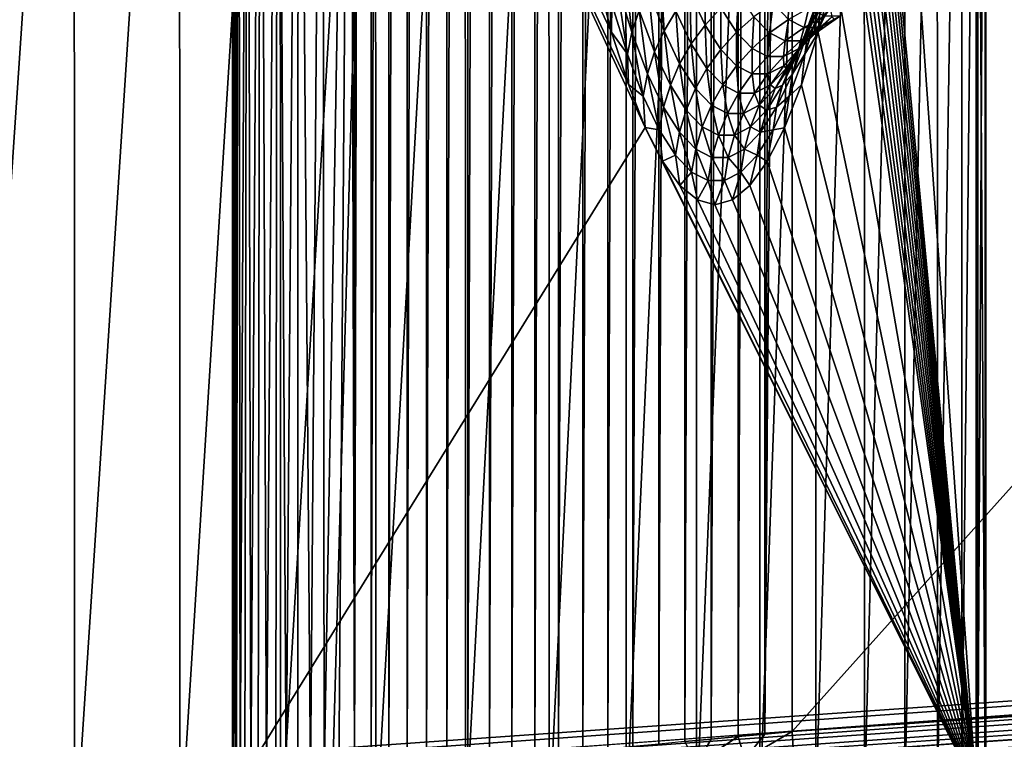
# Model space of a CAD drawing. Header units: metres. Extents: x -46 to 104, y -30 to 30.
# Tile 390 of 656: x 24.68 to 27.04, y -8.28 to -6.56. Entities that reach past the tile are written whole.
import ezdxf

# ---------------------------------------------------------------- set-up
doc = ezdxf.new("R2010")
doc.units = ezdxf.units.M
doc.layers.add('solid_26_000_502_XXX', color=7, linetype='CONTINUOUS')

msp = doc.modelspace()

# ---------------------------------------------------------------- linework, layer by layer
at = {"layer": 'solid_26_000_502_XXX'}
for points in [[(37.213074, -7.476887, 317.175842), (20.541, 8.649134, 315.423553), (20.540823, 0, 315.423523)], [(37.213074, -7.476887, 317.175842), (37.213074, 7.476887, 317.175842), (20.541, 8.649134, 315.423553)], [(25.483408, -8.36776, 310.424988), (25.473709, -4.7, 310.411713), (25.483408, 8.36776, 310.424988)], [(25.483408, -8.36776, 310.424988), (25.483408, 8.36776, 310.424988), (25.523342, 8.363552, 310.476685)], [(25.523342, -8.363552, 310.476685), (25.483408, -8.36776, 310.424988), (25.523342, 8.363552, 310.476685)], [(25.523342, -8.363552, 310.476685), (25.523342, 8.363552, 310.476685), (25.565496, 8.359157, 310.526581)], [(25.565496, -8.359157, 310.526581), (25.523342, -8.363552, 310.476685), (25.565496, 8.359157, 310.526581)], [(25.565496, -8.359157, 310.526581), (25.565496, 8.359157, 310.526581), (25.609797, 8.354581, 310.574646)], [(25.609797, -8.354581, 310.574646), (25.565496, -8.359157, 310.526581), (25.609797, 8.354581, 310.574646)], [(25.609797, -8.354581, 310.574646), (25.609797, 8.354581, 310.574646), (25.65617, 8.349833, 310.620728)], [(25.65617, -8.349833, 310.620728), (25.609797, -8.354581, 310.574646), (25.65617, 8.349833, 310.620728)], [(25.65617, -8.349833, 310.620728), (25.65617, 8.349833, 310.620728), (25.704533, 8.34492, 310.664764)], [(25.704533, -8.34492, 310.664764), (25.65617, -8.349833, 310.620728), (25.704533, 8.34492, 310.664764)], [(25.704533, -8.34492, 310.664764), (25.704533, 8.34492, 310.664764), (25.754797, 8.339849, 310.706696)], [(25.754797, -8.339849, 310.706696), (25.704533, -8.34492, 310.664764), (25.754797, 8.339849, 310.706696)], [(25.754797, -8.339849, 310.706696), (25.754797, 8.339849, 310.706696), (25.806868, 8.334633, 310.746399)], [(25.806868, -8.334633, 310.746399), (25.754797, -8.339849, 310.706696), (25.806868, 8.334633, 310.746399)], [(25.806868, -8.334633, 310.746399), (25.806868, 8.334633, 310.746399), (25.860649, 8.329281, 310.783813)], [(25.860649, -8.329281, 310.783813), (25.806868, -8.334633, 310.746399), (25.860649, 8.329281, 310.783813)], [(25.860649, -8.329281, 310.783813), (25.860649, 8.329281, 310.783813), (25.916039, 8.323804, 310.818848)], [(25.916039, -8.323804, 310.818848), (25.860649, -8.329281, 310.783813), (25.916039, 8.323804, 310.818848)], [(25.916039, -8.323804, 310.818848), (25.916039, 8.323804, 310.818848), (25.972929, 8.318212, 310.851471)], [(25.972931, -8.318212, 310.851471), (25.916039, -8.323804, 310.818848), (25.972929, 8.318212, 310.851471)], [(25.972931, -8.318212, 310.851471), (25.972929, 8.318212, 310.851471), (26.031214, 8.312515, 310.881561)], [(26.031214, -8.312515, 310.881561), (25.972931, -8.318212, 310.851471), (26.031214, 8.312515, 310.881561)], [(26.031214, -8.312515, 310.881561), (26.031214, 8.312515, 310.881561), (26.090775, 8.306724, 310.909088)], [(26.090775, -8.306724, 310.909088), (26.031214, -8.312515, 310.881561), (26.090775, 8.306724, 310.909088)], [(26.090775, -8.306724, 310.909088), (26.090775, 8.306724, 310.909088), (26.151501, 8.300849, 310.93399)], [(26.151501, -8.300849, 310.93399), (26.090775, -8.306724, 310.909088), (26.151501, 8.300849, 310.93399)], [(26.151501, -8.300849, 310.93399), (26.151501, 8.300849, 310.93399), (26.213272, 8.294906, 310.956207)], [(26.213272, -8.294906, 310.956207), (26.151501, -8.300849, 310.93399), (26.213272, 8.294906, 310.956207)], [(26.213272, -8.294906, 310.956207), (26.213272, 8.294906, 310.956207), (26.275965, 8.288903, 310.975739)], [(26.275965, -8.288903, 310.975739), (26.213272, -8.294906, 310.956207), (26.275965, 8.288903, 310.975739)], [(26.275965, -8.288903, 310.975739), (26.275965, 8.288903, 310.975739), (26.339458, 8.282853, 310.992462)], [(26.339458, -8.282853, 310.992462), (26.275965, -8.288903, 310.975739), (26.339458, 8.282853, 310.992462)], [(26.339458, -8.282853, 310.992462), (26.339458, 8.282853, 310.992462), (26.403629, 8.276768, 311.006439)], [(26.403629, -8.276768, 311.006439), (26.339458, -8.282853, 310.992462), (26.403629, 8.276768, 311.006439)], [(26.403629, -8.276768, 311.006439), (26.403629, 8.276768, 311.006439), (26.468351, 8.270662, 311.017548)], [(26.468351, -8.270662, 311.017548), (26.403629, -8.276768, 311.006439), (26.468351, 8.270662, 311.017548)], [(26.468351, -8.270662, 311.017548), (26.468351, 8.270662, 311.017548), (26.533504, 8.264537, 311.025848)], [(26.468351, -8.270662, 311.017548), (26.533504, 8.264537, 311.025848), (26.533337, 0, 311.025818)], [(40.470669, 7.284587, 312.490692), (26.533504, -8.264537, 311.025848), (26.533337, 0, 311.025818)], [(40.470669, -7.284587, 312.490692), (26.533504, -8.264537, 311.025848), (40.470669, 7.284587, 312.490692)], [(20.540823, 0, 315.423523), (20.541002, -8.649134, 315.423553), (37.213074, -7.476887, 317.175842)], [(26.468351, -8.270662, 311.017548), (26.533337, 0, 311.025818), (26.533504, -8.264537, 311.025848)], [(24.547775, -8.583556, 287.99292), (24.54747, -4.7, 287.992767), (24.810404, -4.7, 288.138397)], [(24.810976, -8.566339, 288.138733), (24.547775, -8.583556, 287.99292), (24.810404, -4.7, 288.138397)], [(24.810976, -8.566339, 288.138733), (24.810404, -4.7, 288.138397), (25.063271, -4.7, 288.301392)], [(25.063833, -8.549649, 288.301788), (24.810976, -8.566339, 288.138733), (25.063271, -4.7, 288.301392)], [(25.063833, -8.549649, 288.301788), (25.063271, -4.7, 288.301392), (25.30463, -4.7, 288.480896)], [(25.305218, -8.533561, 288.481384), (25.063833, -8.549649, 288.301788), (25.30463, -4.7, 288.480896)], [(25.19038, -8.403869, 309.507599), (25.190569, -4.7, 309.498535), (25.192625, -4.7, 309.620239)], [(25.190651, -8.403208, 309.572937), (25.19038, -8.403869, 309.507599), (25.192625, -4.7, 309.620239)], [(25.19038, -8.403869, 309.507599), (25.192955, -8.404266, 309.442322), (25.190569, -4.7, 309.498535)], [(25.190569, -4.7, 309.498535), (25.198364, -8.404401, 309.377258), (25.198364, -4.7, 309.377258)], [(25.192955, -8.404266, 309.442322), (25.198364, -8.404401, 309.377258), (25.190569, -4.7, 309.498535)], [(25.193769, -8.402284, 309.638214), (25.190651, -8.403208, 309.572937), (25.192625, -4.7, 309.620239)], [(25.193769, -8.402284, 309.638214), (25.192625, -4.7, 309.620239), (25.204515, -4.7, 309.74115)], [(25.199728, -8.401097, 309.703308), (25.193769, -8.402284, 309.638214), (25.204515, -4.7, 309.74115)], [(26.181087, -6.815038, 300.027283), (25.198364, -4.7, 309.377258), (25.198364, -8.404401, 309.377258)], [(26.100334, -6.5862, 300.795593), (26.061148, -6.438921, 301.168427), (25.198364, -4.7, 309.377258)], [(26.140369, -6.711756, 300.414673), (26.100334, -6.5862, 300.795593), (25.198364, -4.7, 309.377258)], [(26.181087, -6.815038, 300.027283), (26.140369, -6.711756, 300.414673), (25.198364, -4.7, 309.377258)], [(25.208517, -8.399651, 309.768066), (25.199728, -8.401097, 309.703308), (25.204515, -4.7, 309.74115)], [(25.208517, -8.399651, 309.768066), (25.204515, -4.7, 309.74115), (25.226158, -4.7, 309.860748)], [(25.220119, -8.397947, 309.832397), (25.208517, -8.399651, 309.768066), (25.226158, -4.7, 309.860748)], [(25.234512, -8.395991, 309.896149), (25.220119, -8.397947, 309.832397), (25.226158, -4.7, 309.860748)], [(25.234512, -8.395991, 309.896149), (25.226158, -4.7, 309.860748), (25.257467, -4.7, 309.978363)], [(25.251673, -8.393786, 309.959229), (25.234512, -8.395991, 309.896149), (25.257467, -4.7, 309.978363)], [(25.271564, -8.391335, 310.021515), (25.251673, -8.393786, 309.959229), (25.257467, -4.7, 309.978363)], [(25.271564, -8.391335, 310.021515), (25.257467, -4.7, 309.978363), (25.298136, -4.7, 310.092896)], [(25.294149, -8.388642, 310.082855), (25.271564, -8.391335, 310.021515), (25.298136, -4.7, 310.092896)], [(25.319386, -8.385714, 310.143158), (25.294149, -8.388642, 310.082855), (25.298136, -4.7, 310.092896)], [(25.319386, -8.385714, 310.143158), (25.298136, -4.7, 310.092896), (25.34794, -4.7, 310.203735)], [(25.305218, -8.533561, 288.481384), (25.30463, -4.7, 288.480896), (25.53327, -4.7, 288.675964)], [(25.426294, -8.525426, 288.58139), (25.305218, -8.533561, 288.481384), (25.53327, -4.7, 288.675964)], [(25.347223, -8.382556, 310.202301), (25.319386, -8.385714, 310.143158), (25.34794, -4.7, 310.203735)], [(25.377605, -8.379175, 310.260162), (25.347223, -8.382556, 310.202301), (25.34794, -4.7, 310.203735)], [(25.377605, -8.379175, 310.260162), (25.34794, -4.7, 310.203735), (25.406658, -4.7, 310.310364)], [(25.410473, -8.375578, 310.31662), (25.377605, -8.379175, 310.260162), (25.406658, -4.7, 310.310364)], [(25.410473, -8.375578, 310.31662), (25.406658, -4.7, 310.310364), (25.473709, -4.7, 310.411713)], [(25.445765, -8.371771, 310.371613), (25.410473, -8.375578, 310.31662), (25.473709, -4.7, 310.411713)], [(25.534052, -8.518147, 288.676666), (25.426294, -8.525426, 288.58139), (25.53327, -4.7, 288.675964)], [(25.483408, -8.36776, 310.424988), (25.445765, -8.371771, 310.371613), (25.473709, -4.7, 310.411713)], [(25.534052, -8.518147, 288.676666), (25.53327, -4.7, 288.675964), (25.748621, -4.7, 288.886078)], [(25.749313, -8.503475, 288.88681), (25.534052, -8.518147, 288.676666), (25.748621, -4.7, 288.886078)], [(25.749313, -8.503475, 288.88681), (25.748621, -4.7, 288.886078), (25.949389, -4.7, 289.110077)], [(25.950029, -8.489611, 289.11084), (25.749313, -8.503475, 288.88681), (25.949389, -4.7, 289.110077)], [(25.950029, -8.489611, 289.11084), (25.949389, -4.7, 289.110077), (26.134583, -4.7, 289.346741)], [(26.135305, -8.476619, 289.347717), (25.950029, -8.489611, 289.11084), (26.134583, -4.7, 289.346741)], [(26.135305, -8.476619, 289.347717), (26.134583, -4.7, 289.346741), (26.30378, -4.7, 289.595581)], [(26.304327, -8.464555, 289.596436), (26.135305, -8.476619, 289.347717), (26.30378, -4.7, 289.595581)], [(26.304327, -8.464555, 289.596436), (26.30378, -4.7, 289.595581), (26.455904, -4.7, 289.855042)], [(26.456358, -8.45347, 289.855896), (26.304327, -8.464555, 289.596436), (26.455904, -4.7, 289.855042)], [(26.456358, -8.45347, 289.855896), (26.455904, -4.7, 289.855042), (26.590242, -4.7, 290.123871)], [(26.590727, -8.443417, 290.124908), (26.456358, -8.45347, 289.855896), (26.590242, -4.7, 290.123871)], [(26.590727, -8.443417, 290.124908), (26.590242, -4.7, 290.123871), (26.706493, -4.7, 290.401428)], [(26.706827, -8.434439, 290.402313), (26.590727, -8.443417, 290.124908), (26.706493, -4.7, 290.401428)], [(26.706827, -8.434439, 290.402313), (26.706493, -4.7, 290.401428), (26.803877, -4.7, 290.685974)], [(26.804129, -8.426574, 290.686798), (26.706827, -8.434439, 290.402313), (26.803877, -4.7, 290.685974)], [(26.975349, -8.404401, 292.470367), (26.714027, -4.7, 294.956696), (26.714027, -5.64358, 294.956696)], [(26.975349, -8.404401, 292.470367), (26.975349, -4.7, 292.470367), (26.714027, -4.7, 294.956696)], [(26.804129, -8.426574, 290.686798), (26.803877, -4.7, 290.685974), (26.881985, -4.7, 290.976196)], [(26.882198, -8.419862, 290.977081), (26.804129, -8.426574, 290.686798), (26.881985, -4.7, 290.976196)], [(26.882198, -8.419862, 290.977081), (26.881985, -4.7, 290.976196), (26.940619, -4.7, 291.271362)], [(26.940704, -8.41433, 291.271881), (26.882198, -8.419862, 290.977081), (26.940619, -4.7, 291.271362)], [(26.940704, -8.41433, 291.271881), (26.940619, -4.7, 291.271362), (26.979366, -4.7, 291.56955)], [(26.979403, -8.410001, 291.569946), (26.940704, -8.41433, 291.271881), (26.979366, -4.7, 291.56955)], [(26.996767, -8.405028, 292.170563), (26.975349, -4.7, 292.470367), (26.975349, -8.404401, 292.470367)], [(26.996767, -8.405028, 292.170563), (26.996769, -4.7, 292.170502), (26.975349, -4.7, 292.470367)], [(26.979403, -8.410001, 291.569946), (26.979366, -4.7, 291.56955), (26.998108, -4.7, 291.869537)], [(26.998119, -8.406897, 291.869934), (26.979403, -8.410001, 291.569946), (26.998108, -4.7, 291.869537)], [(26.996767, -8.405028, 292.170563), (26.998119, -8.406897, 291.869934), (26.996769, -4.7, 292.170502)], [(26.998119, -8.406897, 291.869934), (26.998108, -4.7, 291.869537), (26.996769, -4.7, 292.170502)], [(26.713661, -5.713478, 294.960175), (26.975349, -8.404401, 292.470367), (26.714027, -5.64358, 294.956696)], [(26.713661, -5.713478, 294.960175), (26.712553, -5.783369, 294.970703), (26.975349, -8.404401, 292.470367)], [(26.712553, -5.783369, 294.970703), (26.710714, -5.851837, 294.98822), (26.975349, -8.404401, 292.470367)], [(26.710714, -5.851837, 294.98822), (26.708162, -5.918181, 295.012482), (26.975349, -8.404401, 292.470367)], [(26.708162, -5.918181, 295.012482), (26.704924, -5.981725, 295.043304), (26.975349, -8.404401, 292.470367)], [(26.704924, -5.981725, 295.043304), (26.700996, -6.042309, 295.080658), (26.975349, -8.404401, 292.470367)], [(26.700996, -6.042309, 295.080658), (26.696451, -6.098689, 295.123901), (26.975349, -8.404401, 292.470367)], [(26.696451, -6.098689, 295.123901), (26.691347, -6.150231, 295.172485), (26.975349, -8.404401, 292.470367)], [(26.691347, -6.150231, 295.172485), (26.685747, -6.196361, 295.225739), (26.975349, -8.404401, 292.470367)], [(26.685747, -6.196361, 295.225739), (26.679731, -6.236613, 295.28299), (26.975349, -8.404401, 292.470367)], [(26.679731, -6.236613, 295.28299), (26.673378, -6.270645, 295.343445), (26.975349, -8.404401, 292.470367)], [(26.673378, -6.270645, 295.343445), (26.635139, -6.4392, 295.707245), (26.975349, -8.404401, 292.470367)], [(20.545053, -8.704991, 315.420807), (53.889587, -6.36047, 318.925476), (53.885139, -6.304641, 318.928162)], [(20.545053, -8.704991, 315.420807), (53.885139, -6.304641, 318.928162), (37.213074, -7.476887, 317.175842)], [(20.545053, -8.704991, 315.420807), (20.546572, -8.723212, 315.418549), (53.889587, -6.36047, 318.925476)], [(20.546572, -8.723212, 315.418549), (53.894402, -6.415613, 318.916534), (53.889587, -6.36047, 318.925476)], [(54.411572, -6.36047, 313.959106), (26.533504, -8.264537, 311.025848), (40.470669, -7.284587, 312.490692)], [(54.411572, -6.36047, 313.959106), (26.536909, -8.32039, 311.029358), (26.533504, -8.264537, 311.025848)], [(54.411572, -6.36047, 313.959106), (54.414425, -6.415614, 313.968842), (26.536909, -8.32039, 311.029358)], [(20.546572, -8.723212, 315.418549), (20.549871, -8.760135, 315.411865), (53.894402, -6.415613, 318.916534)], [(20.549871, -8.760135, 315.411865), (20.551447, -8.776664, 315.407928), (53.894402, -6.415613, 318.916534)], [(20.551447, -8.776664, 315.407928), (53.899765, -6.46936, 318.901489), (53.894402, -6.415613, 318.916534)], [(26.129433, -6.415834, 300.7854), (26.112097, -6.466474, 300.802277), (26.149067, -6.585687, 300.450531)], [(26.166113, -6.534113, 300.436401), (26.129433, -6.415834, 300.7854), (26.149067, -6.585687, 300.450531)], [(54.414425, -6.415614, 313.968842), (26.539764, -8.375587, 311.039124), (26.536909, -8.32039, 311.029358)], [(54.414425, -6.415614, 313.968842), (54.416542, -6.469362, 313.98468), (26.539764, -8.375587, 311.039124)], [(26.100822, -6.518423, 300.820282), (26.061148, -6.438921, 301.168427), (26.100334, -6.5862, 300.795593)], [(26.217474, -6.43754, 300.411957), (26.189011, -6.484523, 300.423492), (26.226025, -6.582872, 300.07132)], [(26.254219, -6.535176, 300.062347), (26.217474, -6.43754, 300.411957), (26.226025, -6.582872, 300.07132)], [(26.325859, -6.45009, 300.048615), (26.287638, -6.490729, 300.054749), (26.324629, -6.568651, 299.70282)], [(26.362617, -6.527524, 299.698853), (26.325859, -6.45009, 300.048615), (26.324629, -6.568651, 299.70282)], [(26.635139, -6.4392, 295.707245), (26.595919, -6.586554, 296.080414), (26.975349, -8.404401, 292.470367)], [(26.601637, -6.518423, 296.055359), (26.595919, -6.586554, 296.080414), (26.635139, -6.4392, 295.707245)], [(20.551447, -8.776664, 315.407928), (20.555231, -8.813882, 315.39682), (53.899765, -6.46936, 318.901489)], [(20.555231, -8.813882, 315.39682), (20.55682, -8.828589, 315.391541), (53.899765, -6.46936, 318.901489)], [(20.55682, -8.828589, 315.391541), (53.905602, -6.521037, 318.880524), (53.899765, -6.46936, 318.901489)], [(26.112097, -6.466474, 300.802277), (26.100822, -6.518423, 300.820282), (26.13809, -6.638593, 300.465729)], [(26.149067, -6.585687, 300.450531), (26.112097, -6.466474, 300.802277), (26.13809, -6.638593, 300.465729)], [(54.416542, -6.469362, 313.98468), (26.541882, -8.429384, 311.054962), (26.539764, -8.375587, 311.039124)], [(54.416542, -6.469362, 313.98468), (54.417892, -6.521038, 314.006409), (26.541882, -8.429384, 311.054962)], [(26.608921, -6.466474, 296.075317), (26.571951, -6.585687, 296.427063), (26.601637, -6.518423, 296.055359)], [(26.585684, -6.534113, 296.444458), (26.571951, -6.585687, 296.427063), (26.608921, -6.466474, 296.075317)], [(26.189011, -6.484523, 300.423492), (26.166113, -6.534113, 300.436401), (26.203409, -6.633214, 300.081543)], [(26.226025, -6.582872, 300.07132), (26.189011, -6.484523, 300.423492), (26.203409, -6.633214, 300.081543)], [(26.287638, -6.490729, 300.054749), (26.254219, -6.535176, 300.062347), (26.291464, -6.613632, 299.708008)], [(26.324629, -6.568651, 299.70282), (26.287638, -6.490729, 300.054749), (26.291464, -6.613632, 299.708008)], [(26.404953, -6.490769, 299.696228), (26.362617, -6.527524, 299.698853), (26.399761, -6.585799, 299.345459)], [(26.441889, -6.548717, 299.344818), (26.404953, -6.490769, 299.696228), (26.399761, -6.585799, 299.345459)], [(26.605398, -6.484523, 296.461823), (26.568384, -6.582872, 296.813995), (26.585684, -6.534113, 296.444458)], [(26.594097, -6.535176, 296.828644), (26.568384, -6.582872, 296.813995), (26.605398, -6.484523, 296.461823)], [(26.625204, -6.490729, 296.843018), (26.588213, -6.568651, 297.194977), (26.594097, -6.535176, 296.828644)], [(26.624554, -6.527524, 297.206726), (26.588213, -6.568651, 297.194977), (26.625204, -6.490729, 296.843018)], [(20.55682, -8.828589, 315.391541), (20.561068, -8.865559, 315.375854), (53.905602, -6.521037, 318.880524)], [(20.561068, -8.865559, 315.375854), (20.56263, -8.878366, 315.369598), (53.905602, -6.521037, 318.880524)], [(20.56263, -8.878366, 315.369598), (53.911839, -6.569991, 318.853912), (53.905602, -6.521037, 318.880524)], [(26.13809, -6.638593, 300.465729), (26.100822, -6.518423, 300.820282), (26.100334, -6.5862, 300.795593)], [(26.487854, -6.516512, 299.345215), (26.441889, -6.548717, 299.344818), (26.479097, -6.587442, 298.990784)], [(26.524879, -6.555048, 298.99295), (26.487854, -6.516512, 299.345215), (26.479097, -6.587442, 298.990784)], [(54.417892, -6.521038, 314.006409), (26.543232, -8.481105, 311.076721), (26.541882, -8.429384, 311.054962)], [(54.417892, -6.521038, 314.006409), (54.418461, -6.569993, 314.033722), (26.543232, -8.481105, 311.076721)], [(26.601637, -6.518423, 296.055359), (26.564369, -6.638593, 296.409943), (26.595919, -6.586554, 296.080414)], [(26.571951, -6.585687, 296.427063), (26.564369, -6.638593, 296.409943), (26.601637, -6.518423, 296.055359)], [(26.166113, -6.534113, 300.436401), (26.149067, -6.585687, 300.450531), (26.186659, -6.68557, 300.092865)], [(26.203409, -6.633214, 300.081543), (26.166113, -6.534113, 300.436401), (26.186659, -6.68557, 300.092865)], [(26.254219, -6.535176, 300.062347), (26.226025, -6.582872, 300.07132), (26.26354, -6.6619, 299.714386)], [(26.291464, -6.613632, 299.708008), (26.254219, -6.535176, 300.062347), (26.26354, -6.6619, 299.714386)], [(26.362617, -6.527524, 299.698853), (26.324629, -6.568651, 299.70282), (26.362007, -6.627293, 299.347168)], [(26.399761, -6.585799, 299.345459), (26.362617, -6.527524, 299.698853), (26.362007, -6.627293, 299.347168)], [(26.573954, -6.527969, 298.99588), (26.524879, -6.555048, 298.99295), (26.562069, -6.574344, 298.63913)], [(26.585684, -6.534113, 296.444458), (26.548388, -6.633214, 296.799316), (26.571951, -6.585687, 296.427063)], [(26.568384, -6.582872, 296.813995), (26.548388, -6.633214, 296.799316), (26.585684, -6.534113, 296.444458)], [(26.594097, -6.535176, 296.828644), (26.556854, -6.613632, 297.182983), (26.568384, -6.582872, 296.813995)], [(26.588213, -6.568651, 297.194977), (26.556854, -6.613632, 297.182983), (26.594097, -6.535176, 296.828644)], [(26.610989, -6.547185, 298.643524), (26.573954, -6.527969, 298.99588), (26.562069, -6.574344, 298.63913)], [(26.624554, -6.527524, 297.206726), (26.58741, -6.585799, 297.56012), (26.588213, -6.568651, 297.194977)], [(26.628479, -6.548717, 297.569519), (26.58741, -6.585799, 297.56012), (26.624554, -6.527524, 297.206726)], [(26.324629, -6.568651, 299.70282), (26.291464, -6.613632, 299.708008), (26.329098, -6.672675, 299.349945)], [(26.362007, -6.627293, 299.347168), (26.324629, -6.568651, 299.70282), (26.329098, -6.672675, 299.349945)], [(26.441889, -6.548717, 299.344818), (26.399761, -6.585799, 299.345459), (26.437181, -6.624744, 298.989441)], [(26.479097, -6.587442, 298.990784), (26.441889, -6.548717, 299.344818), (26.437181, -6.624744, 298.989441)], [(26.524879, -6.555048, 298.99295), (26.479097, -6.587442, 298.990784), (26.51647, -6.606834, 298.635223)], [(26.562069, -6.574344, 298.63913), (26.524879, -6.555048, 298.99295), (26.51647, -6.606834, 298.635223)], [(26.588213, -6.568651, 297.194977), (26.550837, -6.627293, 297.550598), (26.556854, -6.613632, 297.182983)], [(26.58741, -6.585799, 297.56012), (26.550837, -6.627293, 297.550598), (26.588213, -6.568651, 297.194977)], [(26.610989, -6.547185, 298.643524), (26.562069, -6.574344, 298.63913), (26.599314, -6.574344, 298.28476)], [(26.628479, -6.548717, 297.569519), (26.59127, -6.587442, 297.923523), (26.58741, -6.585799, 297.56012)], [(26.636501, -6.555048, 297.930939), (26.59127, -6.587442, 297.923523), (26.628479, -6.548717, 297.569519)], [(26.636501, -6.555048, 297.930939), (26.599314, -6.574344, 298.28476), (26.59127, -6.587442, 297.923523)], [(26.648079, -6.547185, 298.290649), (26.599314, -6.574344, 298.28476), (26.636501, -6.555048, 297.930939)], [(26.648079, -6.547185, 298.290649), (26.610989, -6.547185, 298.643524), (26.599314, -6.574344, 298.28476)], [(20.56263, -8.878366, 315.369598), (20.567308, -8.914513, 315.349243), (53.911839, -6.569991, 318.853912)], [(20.567308, -8.914513, 315.349243), (20.568802, -8.925397, 315.342316), (53.911839, -6.569991, 318.853912)], [(20.568802, -8.925397, 315.342316), (53.918404, -6.615608, 318.82196), (53.911839, -6.569991, 318.853912)], [(26.13809, -6.638593, 300.465729), (26.100334, -6.5862, 300.795593), (26.140369, -6.711756, 300.414673)], [(26.149067, -6.585687, 300.450531), (26.13809, -6.638593, 300.465729), (26.175983, -6.739278, 300.105194)], [(26.186659, -6.68557, 300.092865), (26.149067, -6.585687, 300.450531), (26.175983, -6.739278, 300.105194)], [(26.226025, -6.582872, 300.07132), (26.203409, -6.633214, 300.081543), (26.241213, -6.712846, 299.721863)], [(26.26354, -6.6619, 299.714386), (26.226025, -6.582872, 300.07132), (26.241213, -6.712846, 299.721863)], [(26.399761, -6.585799, 299.345459), (26.362007, -6.627293, 299.347168), (26.399662, -6.666484, 298.988922)], [(26.437181, -6.624744, 298.989441), (26.399761, -6.585799, 299.345459), (26.399662, -6.666484, 298.988922)], [(26.479097, -6.587442, 298.990784), (26.437181, -6.624744, 298.989441), (26.474766, -6.644246, 298.631866)], [(26.51647, -6.606834, 298.635223), (26.479097, -6.587442, 298.990784), (26.474766, -6.644246, 298.631866)], [(26.562069, -6.574344, 298.63913), (26.51647, -6.606834, 298.635223), (26.553898, -6.606834, 298.279114)], [(26.568384, -6.582872, 296.813995), (26.530869, -6.6619, 297.170929), (26.548388, -6.633214, 296.799316)], [(26.556854, -6.613632, 297.182983), (26.530869, -6.6619, 297.170929), (26.568384, -6.582872, 296.813995)], [(26.571951, -6.585687, 296.427063), (26.534359, -6.68557, 296.784729), (26.564369, -6.638593, 296.409943)], [(26.548388, -6.633214, 296.799316), (26.534359, -6.68557, 296.784729), (26.571951, -6.585687, 296.427063)], [(54.418461, -6.569993, 314.033722), (26.543798, -8.530097, 311.104095), (26.543232, -8.481105, 311.076721)], [(54.418461, -6.569993, 314.033722), (54.41824, -6.61561, 314.066345), (26.543798, -8.530097, 311.104095)], [(26.58741, -6.585799, 297.56012), (26.54999, -6.624744, 297.916138), (26.550837, -6.627293, 297.550598)], [(26.59127, -6.587442, 297.923523), (26.54999, -6.624744, 297.916138), (26.58741, -6.585799, 297.56012)], [(26.59127, -6.587442, 297.923523), (26.553898, -6.606834, 298.279114), (26.54999, -6.624744, 297.916138)], [(26.599314, -6.574344, 298.28476), (26.553898, -6.606834, 298.279114), (26.59127, -6.587442, 297.923523)], [(26.599314, -6.574344, 298.28476), (26.562069, -6.574344, 298.63913), (26.553898, -6.606834, 298.279114)], [(26.595919, -6.586554, 296.080414), (26.55588, -6.712055, 296.461365), (26.975349, -8.404401, 292.470367)], [(26.564369, -6.638593, 296.409943), (26.55588, -6.712055, 296.461365), (26.595919, -6.586554, 296.080414)], [(20.568802, -8.925397, 315.342316), (20.573872, -8.960131, 315.317322), (53.918404, -6.615608, 318.82196)], [(20.573872, -8.960131, 315.317322), (20.575266, -8.969121, 315.310059), (53.918404, -6.615608, 318.82196)], [(20.575266, -8.969121, 315.310059), (53.925209, -6.657315, 318.785126), (53.918404, -6.615608, 318.82196)], [(26.291464, -6.613632, 299.708008), (26.26354, -6.6619, 299.714386), (26.301449, -6.721374, 299.353699)], [(26.329098, -6.672675, 299.349945), (26.291464, -6.613632, 299.708008), (26.301449, -6.721374, 299.353699)], [(26.51647, -6.606834, 298.635223), (26.474766, -6.644246, 298.631866), (26.512405, -6.644246, 298.273743)], [(26.553898, -6.606834, 298.279114), (26.512405, -6.644246, 298.273743), (26.54999, -6.624744, 297.916138)], [(26.553898, -6.606834, 298.279114), (26.51647, -6.606834, 298.635223), (26.512405, -6.644246, 298.273743)], [(26.556854, -6.613632, 297.182983), (26.51922, -6.672675, 297.541046), (26.530869, -6.6619, 297.170929)], [(26.550837, -6.627293, 297.550598), (26.51922, -6.672675, 297.541046), (26.556854, -6.613632, 297.182983)], [(54.41824, -6.61561, 314.066345), (26.543577, -8.575744, 311.136749), (26.543798, -8.530097, 311.104095)], [(54.41824, -6.61561, 314.066345), (54.417236, -6.657317, 314.10379), (26.543577, -8.575744, 311.136749)], [(26.175983, -6.739278, 300.105194), (26.13809, -6.638593, 300.465729), (26.140369, -6.711756, 300.414673)], [(26.203409, -6.633214, 300.081543), (26.186659, -6.68557, 300.092865), (26.22476, -6.765831, 299.730377)], [(26.241213, -6.712846, 299.721863), (26.203409, -6.633214, 300.081543), (26.22476, -6.765831, 299.730377)], [(26.362007, -6.627293, 299.347168), (26.329098, -6.672675, 299.349945), (26.36701, -6.712134, 298.989227)], [(26.399662, -6.666484, 298.988922), (26.362007, -6.627293, 299.347168), (26.36701, -6.712134, 298.989227)], [(26.437181, -6.624744, 298.989441), (26.399662, -6.666484, 298.988922), (26.437483, -6.686108, 298.629089)], [(26.474766, -6.644246, 298.631866), (26.437181, -6.624744, 298.989441), (26.437483, -6.686108, 298.629089)], [(26.548388, -6.633214, 296.799316), (26.510584, -6.712846, 297.158966), (26.534359, -6.68557, 296.784729)], [(26.530869, -6.6619, 297.170929), (26.510584, -6.712846, 297.158966), (26.548388, -6.633214, 296.799316)], [(26.54999, -6.624744, 297.916138), (26.512405, -6.644246, 298.273743), (26.513182, -6.666484, 297.908844)], [(26.54999, -6.624744, 297.916138), (26.513182, -6.666484, 297.908844), (26.550837, -6.627293, 297.550598)], [(26.550837, -6.627293, 297.550598), (26.513182, -6.666484, 297.908844), (26.51922, -6.672675, 297.541046)], [(26.564369, -6.638593, 296.409943), (26.526476, -6.739278, 296.770477), (26.55588, -6.712055, 296.461365)], [(26.534359, -6.68557, 296.784729), (26.526476, -6.739278, 296.770477), (26.564369, -6.638593, 296.409943)], [(20.575266, -8.969121, 315.310059), (20.580677, -9.001837, 315.280457), (53.925209, -6.657315, 318.785126)], [(20.580677, -9.001837, 315.280457), (20.581944, -9.009012, 315.273224), (53.925209, -6.657315, 318.785126)], [(20.581944, -9.009012, 315.273224), (53.932171, -6.694587, 318.743805), (53.925209, -6.657315, 318.785126)], [(26.26354, -6.6619, 299.714386), (26.241213, -6.712846, 299.721863), (26.279411, -6.772776, 299.358429)], [(26.301449, -6.721374, 299.353699), (26.26354, -6.6619, 299.714386), (26.279411, -6.772776, 299.358429)], [(26.474766, -6.644246, 298.631866), (26.437483, -6.686108, 298.629089), (26.475359, -6.686108, 298.268707)], [(26.512405, -6.644246, 298.273743), (26.474766, -6.644246, 298.631866), (26.475359, -6.686108, 298.268707)], [(26.512405, -6.644246, 298.273743), (26.475359, -6.686108, 298.268707), (26.513182, -6.666484, 297.908844)], [(26.530869, -6.6619, 297.170929), (26.49296, -6.721374, 297.531616), (26.510584, -6.712846, 297.158966)], [(26.51922, -6.672675, 297.541046), (26.49296, -6.721374, 297.531616), (26.530869, -6.6619, 297.170929)], [(54.417236, -6.657317, 314.10379), (26.542566, -8.61747, 311.174286), (26.543577, -8.575744, 311.136749)], [(54.417236, -6.657317, 314.10379), (54.415459, -6.694588, 314.14563), (26.542566, -8.61747, 311.174286)], [(26.186659, -6.68557, 300.092865), (26.175983, -6.739278, 300.105194), (26.21439, -6.820184, 299.739777)], [(26.22476, -6.765831, 299.730377), (26.186659, -6.68557, 300.092865), (26.21439, -6.820184, 299.739777)], [(26.329098, -6.672675, 299.349945), (26.301449, -6.721374, 299.353699), (26.33964, -6.761121, 298.990356)], [(26.36701, -6.712134, 298.989227), (26.329098, -6.672675, 299.349945), (26.33964, -6.761121, 298.990356)], [(26.399662, -6.666484, 298.988922), (26.36701, -6.712134, 298.989227), (26.40509, -6.731893, 298.626923)], [(26.437483, -6.686108, 298.629089), (26.399662, -6.666484, 298.988922), (26.40509, -6.731893, 298.626923)], [(26.437483, -6.686108, 298.629089), (26.40509, -6.731893, 298.626923), (26.443226, -6.731893, 298.264069)], [(26.475359, -6.686108, 298.268707), (26.437483, -6.686108, 298.629089), (26.443226, -6.731893, 298.264069)], [(26.475359, -6.686108, 298.268707), (26.443226, -6.731893, 298.264069), (26.481308, -6.712134, 297.901764)], [(26.513182, -6.666484, 297.908844), (26.475359, -6.686108, 298.268707), (26.481308, -6.712134, 297.901764)], [(26.513182, -6.666484, 297.908844), (26.481308, -6.712134, 297.901764), (26.51922, -6.672675, 297.541046)], [(26.51922, -6.672675, 297.541046), (26.481308, -6.712134, 297.901764), (26.49296, -6.721374, 297.531616)], [(26.534359, -6.68557, 296.784729), (26.496258, -6.765831, 297.147247), (26.526476, -6.739278, 296.770477)], [(26.510584, -6.712846, 297.158966), (26.496258, -6.765831, 297.147247), (26.534359, -6.68557, 296.784729)], [(20.581944, -9.009012, 315.273224), (20.587639, -9.039108, 315.239166), (53.932171, -6.694587, 318.743805)], [(20.587639, -9.039108, 315.239166), (20.588755, -9.044595, 315.232208), (53.932171, -6.694587, 318.743805)], [(20.588755, -9.044595, 315.232208), (53.939201, -6.726954, 318.698578), (53.932171, -6.694587, 318.743805)], [(54.415459, -6.694588, 314.14563), (26.540781, -8.654749, 311.216187), (26.542566, -8.61747, 311.174286)], [(54.415459, -6.694588, 314.14563), (54.41293, -6.726955, 314.191345), (26.540781, -8.654749, 311.216187)], [(20.588755, -9.044595, 315.232208), (20.594671, -9.071476, 315.193909), (53.939201, -6.726954, 318.698578)], [(20.594671, -9.071476, 315.193909), (20.595619, -9.075441, 315.187531), (53.939201, -6.726954, 318.698578)], [(20.595619, -9.075441, 315.187531), (53.946213, -6.754011, 318.649963), (53.939201, -6.726954, 318.698578)], [(26.175983, -6.739278, 300.105194), (26.140369, -6.711756, 300.414673), (26.181087, -6.815038, 300.027283)], [(26.241213, -6.712846, 299.721863), (26.22476, -6.765831, 299.730377), (26.26326, -6.826233, 299.364075)], [(26.279411, -6.772776, 299.358429), (26.241213, -6.712846, 299.721863), (26.26326, -6.826233, 299.364075)], [(26.301449, -6.721374, 299.353699), (26.279411, -6.772776, 299.358429), (26.317892, -6.812827, 298.99231)], [(26.33964, -6.761121, 298.990356), (26.301449, -6.721374, 299.353699), (26.317892, -6.812827, 298.99231)], [(26.36701, -6.712134, 298.989227), (26.33964, -6.761121, 298.990356), (26.377996, -6.781024, 298.625397)], [(26.40509, -6.731893, 298.626923), (26.36701, -6.712134, 298.989227), (26.377996, -6.781024, 298.625397)], [(26.40509, -6.731893, 298.626923), (26.377996, -6.781024, 298.625397), (26.416412, -6.781024, 298.259918)], [(26.443226, -6.731893, 298.264069), (26.40509, -6.731893, 298.626923), (26.416412, -6.781024, 298.259918)], [(26.443226, -6.731893, 298.264069), (26.416412, -6.781024, 298.259918), (26.454771, -6.761121, 297.894958)], [(26.481308, -6.712134, 297.901764), (26.443226, -6.731893, 298.264069), (26.454771, -6.761121, 297.894958)], [(26.481308, -6.712134, 297.901764), (26.454771, -6.761121, 297.894958), (26.49296, -6.721374, 297.531616)], [(26.49296, -6.721374, 297.531616), (26.454771, -6.761121, 297.894958), (26.472385, -6.772776, 297.5224)], [(26.510584, -6.712846, 297.158966), (26.472385, -6.772776, 297.5224), (26.496258, -6.765831, 297.147247)], [(26.49296, -6.721374, 297.531616), (26.472385, -6.772776, 297.5224), (26.510584, -6.712846, 297.158966)], [(26.55588, -6.712055, 296.461365), (26.515156, -6.815292, 296.848816), (26.975349, -8.404401, 292.470367)], [(26.526476, -6.739278, 296.770477), (26.515156, -6.815292, 296.848816), (26.55588, -6.712055, 296.461365)], [(54.41293, -6.726955, 314.191345), (26.538244, -8.687111, 311.261993), (26.540781, -8.654749, 311.216187)], [(54.41293, -6.726955, 314.191345), (54.409679, -6.754012, 314.240356), (26.538244, -8.687111, 311.261993)], [(20.595619, -9.075441, 315.187531), (20.601683, -9.098532, 315.145294), (53.946213, -6.754011, 318.649963)], [(20.601683, -9.098532, 315.145294), (20.602451, -9.101183, 315.13974), (53.946213, -6.754011, 318.649963)], [(20.602451, -9.101183, 315.13974), (53.953117, -6.775416, 318.598602), (53.946213, -6.754011, 318.649963)], [(26.21439, -6.820184, 299.739777), (26.175983, -6.739278, 300.105194), (26.181087, -6.815038, 300.027283)], [(26.526476, -6.739278, 296.770477), (26.48807, -6.820184, 297.135895), (26.515156, -6.815292, 296.848816)], [(26.496258, -6.765831, 297.147247), (26.48807, -6.820184, 297.135895), (26.526476, -6.739278, 296.770477)], [(54.409679, -6.754012, 314.240356), (26.534986, -8.714149, 311.311066), (26.538244, -8.687111, 311.261993)], [(54.409679, -6.754012, 314.240356), (54.405754, -6.775417, 314.292053), (26.534986, -8.714149, 311.311066)], [(20.602451, -9.101183, 315.13974), (20.608585, -9.119937, 315.093933), (53.953117, -6.775416, 318.598602)], [(20.608585, -9.119937, 315.093933), (20.609173, -9.121511, 315.089386), (53.953117, -6.775416, 318.598602)], [(20.609173, -9.121511, 315.089386), (53.959827, -6.790901, 318.545135), (53.953117, -6.775416, 318.598602)], [(26.22476, -6.765831, 299.730377), (26.21439, -6.820184, 299.739777), (26.253201, -6.881072, 299.370514)], [(26.26326, -6.826233, 299.364075), (26.22476, -6.765831, 299.730377), (26.253201, -6.881072, 299.370514)], [(26.279411, -6.772776, 299.358429), (26.26326, -6.826233, 299.364075), (26.302046, -6.8666, 298.995056)], [(26.317892, -6.812827, 298.99231), (26.279411, -6.772776, 299.358429), (26.302046, -6.8666, 298.995056)], [(26.33964, -6.761121, 298.990356), (26.317892, -6.812827, 298.99231), (26.356544, -6.832882, 298.624573)], [(26.377996, -6.781024, 298.625397), (26.33964, -6.761121, 298.990356), (26.356544, -6.832882, 298.624573)], [(26.377996, -6.781024, 298.625397), (26.356544, -6.832882, 298.624573), (26.395252, -6.832882, 298.256287)], [(26.416412, -6.781024, 298.259918), (26.377996, -6.781024, 298.625397), (26.395252, -6.832882, 298.256287)], [(26.416412, -6.781024, 298.259918), (26.395252, -6.832882, 298.256287), (26.433905, -6.812827, 297.888519)], [(26.454771, -6.761121, 297.894958), (26.416412, -6.781024, 298.259918), (26.433905, -6.812827, 297.888519)], [(26.454771, -6.761121, 297.894958), (26.433905, -6.812827, 297.888519), (26.472385, -6.772776, 297.5224)], [(26.472385, -6.772776, 297.5224), (26.433905, -6.812827, 297.888519), (26.457758, -6.826233, 297.51355)], [(26.496258, -6.765831, 297.147247), (26.457758, -6.826233, 297.51355), (26.48807, -6.820184, 297.135895)], [(26.472385, -6.772776, 297.5224), (26.457758, -6.826233, 297.51355), (26.496258, -6.765831, 297.147247)], [(54.405754, -6.775417, 314.292053), (26.531052, -8.735521, 311.362823), (26.534986, -8.714149, 311.311066)], [(54.405754, -6.775417, 314.292053), (54.401199, -6.790901, 314.345734), (26.531052, -8.735521, 311.362823)], [(20.609173, -9.121511, 315.089386), (20.615704, -9.136184, 315.037079), (53.959827, -6.790901, 318.545135)], [(20.615704, -9.136184, 315.037079), (20.621962, -9.145024, 314.983459), (53.959827, -6.790901, 318.545135)], [(20.621962, -9.145024, 314.983459), (53.966255, -6.800271, 318.490204), (53.959827, -6.790901, 318.545135)], [(20.621962, -9.145024, 314.983459), (20.627794, -9.147927, 314.929901), (53.966255, -6.800271, 318.490204)], [(53.966255, -6.800271, 318.490204), (20.627794, -9.147927, 314.929901), (53.972324, -6.803407, 318.43457)], [(20.627794, -9.147927, 314.929901), (26.515778, -8.76333, 311.526733), (54.390438, -6.803407, 314.456482)], [(53.972324, -6.803407, 318.43457), (20.627794, -9.147927, 314.929901), (54.390438, -6.803407, 314.456482)], [(26.521347, -8.760268, 311.47171), (54.390438, -6.803407, 314.456482), (26.515778, -8.76333, 311.526733)], [(54.396072, -6.800271, 314.400787), (54.390438, -6.803407, 314.456482), (26.521347, -8.760268, 311.47171)], [(54.396072, -6.800271, 314.400787), (26.521347, -8.760268, 311.47171), (26.526485, -8.750959, 311.416595)], [(54.401199, -6.790901, 314.345734), (26.526485, -8.750959, 311.416595), (26.531052, -8.735521, 311.362823)], [(54.401199, -6.790901, 314.345734), (54.396072, -6.800271, 314.400787), (26.526485, -8.750959, 311.416595)], [(26.181087, -6.815038, 300.027283), (25.198364, -8.404401, 309.377258), (26.975349, -8.404401, 292.470367)], [(26.222351, -6.895722, 299.634674), (26.181087, -6.815038, 300.027283), (26.975349, -8.404401, 292.470367)], [(26.21439, -6.820184, 299.739777), (26.181087, -6.815038, 300.027283), (26.222351, -6.895722, 299.634674)], [(26.253201, -6.881072, 299.370514), (26.21439, -6.820184, 299.739777), (26.222351, -6.895722, 299.634674)], [(26.26326, -6.826233, 299.364075), (26.253201, -6.881072, 299.370514), (26.292297, -6.921763, 298.998535)], [(26.302046, -6.8666, 298.995056), (26.26326, -6.826233, 299.364075), (26.292297, -6.921763, 298.998535)], [(26.317892, -6.812827, 298.99231), (26.302046, -6.8666, 298.995056), (26.341002, -6.886813, 298.62439)], [(26.356544, -6.832882, 298.624573), (26.317892, -6.812827, 298.99231), (26.341002, -6.886813, 298.62439)], [(26.433905, -6.812827, 297.888519), (26.395252, -6.832882, 298.256287), (26.418972, -6.8666, 297.882568)], [(26.433905, -6.812827, 297.888519), (26.418972, -6.8666, 297.882568), (26.457758, -6.826233, 297.51355)], [(26.457758, -6.826233, 297.51355), (26.418972, -6.8666, 297.882568), (26.449261, -6.881072, 297.505127)], [(26.48807, -6.820184, 297.135895), (26.449261, -6.881072, 297.505127), (26.473877, -6.895935, 297.241577)], [(26.457758, -6.826233, 297.51355), (26.449261, -6.881072, 297.505127), (26.48807, -6.820184, 297.135895)], [(26.515156, -6.815292, 296.848816), (26.473877, -6.895935, 297.241577), (26.975349, -8.404401, 292.470367)], [(26.48807, -6.820184, 297.135895), (26.473877, -6.895935, 297.241577), (26.515156, -6.815292, 296.848816)], [(26.356544, -6.832882, 298.624573), (26.341002, -6.886813, 298.62439), (26.380016, -6.886813, 298.253204)], [(26.395252, -6.832882, 298.256287), (26.356544, -6.832882, 298.624573), (26.380016, -6.886813, 298.253204)], [(26.395252, -6.832882, 298.256287), (26.380016, -6.886813, 298.253204), (26.418972, -6.8666, 297.882568)], [(26.302046, -6.8666, 298.995056), (26.292297, -6.921763, 298.998535), (26.331566, -6.942138, 298.624908)], [(26.341002, -6.886813, 298.62439), (26.302046, -6.8666, 298.995056), (26.331566, -6.942138, 298.624908)], [(26.418972, -6.8666, 297.882568), (26.380016, -6.886813, 298.253204), (26.410164, -6.921763, 297.877106)], [(26.418972, -6.8666, 297.882568), (26.410164, -6.921763, 297.877106), (26.449261, -6.881072, 297.505127)], [(26.253201, -6.881072, 299.370514), (26.222351, -6.895722, 299.634674), (26.26404, -6.953567, 299.238037)], [(26.26404, -6.953567, 299.238037), (26.222351, -6.895722, 299.634674), (26.975349, -8.404401, 292.470367)], [(26.292297, -6.921763, 298.998535), (26.253201, -6.881072, 299.370514), (26.26404, -6.953567, 299.238037)], [(26.341002, -6.886813, 298.62439), (26.331566, -6.942138, 298.624908), (26.370893, -6.942138, 298.250732)], [(26.380016, -6.886813, 298.253204), (26.341002, -6.886813, 298.62439), (26.370893, -6.942138, 298.250732)], [(26.380016, -6.886813, 298.253204), (26.370893, -6.942138, 298.250732), (26.410164, -6.921763, 297.877106)], [(26.449261, -6.881072, 297.505127), (26.410164, -6.921763, 297.877106), (26.432184, -6.953712, 297.638245)], [(26.449261, -6.881072, 297.505127), (26.432184, -6.953712, 297.638245), (26.473877, -6.895935, 297.241577)], [(26.473877, -6.895935, 297.241577), (26.432184, -6.953712, 297.638245), (26.975349, -8.404401, 292.470367)], [(26.292297, -6.921763, 298.998535), (26.26404, -6.953567, 299.238037), (26.306007, -6.988365, 298.838745)], [(26.331566, -6.942138, 298.624908), (26.292297, -6.921763, 298.998535), (26.306007, -6.988365, 298.838745)], [(26.410164, -6.921763, 297.877106), (26.370893, -6.942138, 298.250732), (26.390217, -6.988437, 298.037537)], [(26.410164, -6.921763, 297.877106), (26.390217, -6.988437, 298.037537), (26.432184, -6.953712, 297.638245)], [(26.331566, -6.942138, 298.624908), (26.306007, -6.988365, 298.838745), (26.348112, -7, 298.438141)], [(26.370893, -6.942138, 298.250732), (26.331566, -6.942138, 298.624908), (26.348112, -7, 298.438141)], [(26.370893, -6.942138, 298.250732), (26.348112, -7, 298.438141), (26.390217, -6.988437, 298.037537)], [(26.306007, -6.988365, 298.838745), (26.26404, -6.953567, 299.238037), (26.975349, -8.404401, 292.470367)], [(26.432184, -6.953712, 297.638245), (26.390217, -6.988437, 298.037537), (26.975349, -8.404401, 292.470367)], [(26.348112, -7, 298.438141), (26.306007, -6.988365, 298.838745), (26.975349, -8.404401, 292.470367)], [(26.390217, -6.988437, 298.037537), (26.348112, -7, 298.438141), (26.975349, -8.404401, 292.470367)], [(20.542255, -8.668873, 315.423279), (37.213074, -7.476887, 317.175842), (20.541002, -8.649134, 315.423553)], [(37.213074, -7.476887, 317.175842), (20.542255, -8.668873, 315.423279), (20.545053, -8.704991, 315.420807)], [(26.420204, -8.331352, 311.012726), (26.403629, -8.276768, 311.006439), (26.468351, -8.270662, 311.017548)], [(26.420204, -8.331352, 311.012726), (26.468351, -8.270662, 311.017548), (26.533504, -8.264537, 311.025848)], [(26.536909, -8.32039, 311.029358), (26.420204, -8.331352, 311.012726), (26.533504, -8.264537, 311.025848)], [(26.30508, -8.342252, 310.98703), (26.275965, -8.288903, 310.975739), (26.339458, -8.282853, 310.992462)], [(26.30508, -8.342252, 310.98703), (26.339458, -8.282853, 310.992462), (26.403629, -8.276768, 311.006439)], [(26.420204, -8.331352, 311.012726), (26.30508, -8.342252, 310.98703), (26.403629, -8.276768, 311.006439)]]:
    msp.add_3dface(points, dxfattribs=at)

doc.saveas('drawing.dxf')
